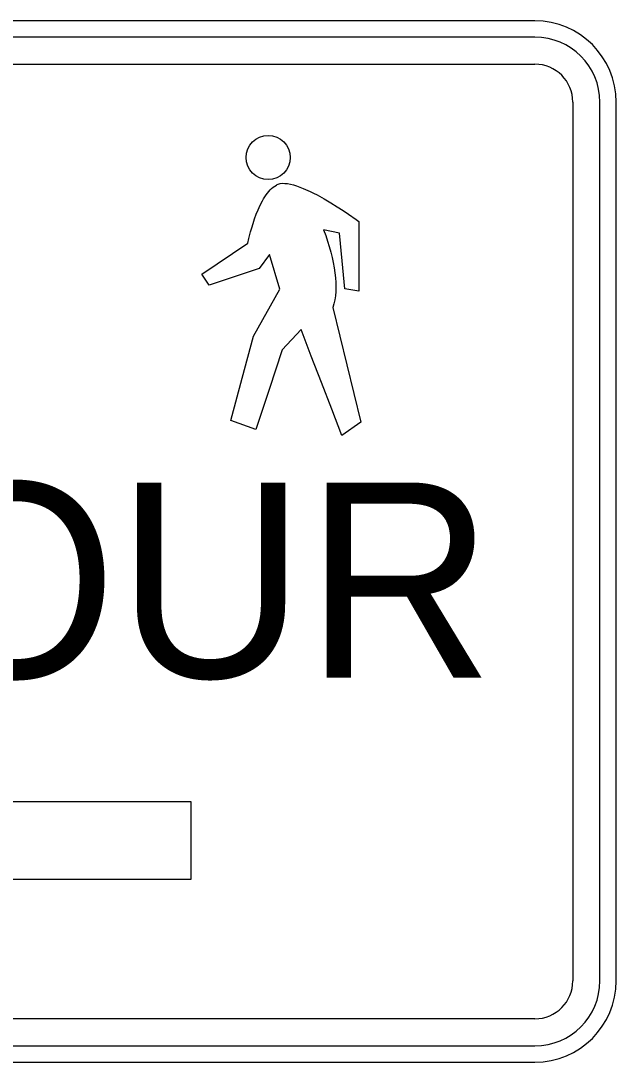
# Model space of a CAD drawing. Extents: x 1458 to 4498, y 17709 to 24109.
# Drawn here: x 1780.97 to 1808.44, y 20888.83 to 20936.83 of the extents above; entities that cross this region are included whole.
import ezdxf

# ---------------------------------------------------------------- set-up
doc = ezdxf.new("R2010")
doc.units = 0
doc.layers.add('P_TRAF_TCP_General', color=7, linetype='Continuous')

msp = doc.modelspace()

# ---------------------------------------------------------------- linework, layer by layer
at = {"layer": 'P_TRAF_TCP_General'}
for p, q in [((1804.688, 20936.827), (1752.188, 20936.827)), ((1804.688, 20936.077), (1752.188, 20936.077)), ((1804.688, 20936.077), (1752.188, 20936.077)), ((1752.188, 20934.827), (1804.688, 20934.827)), ((1806.438, 20933.077), (1806.438, 20892.577)), ((1807.688, 20892.577), (1807.688, 20933.077)), ((1807.688, 20892.577), (1807.688, 20933.077)), ((1808.438, 20892.577), (1808.438, 20933.077)), ((1804.688, 20890.827), (1752.2, 20890.827)), ((1752.188, 20889.577), (1804.688, 20889.577)), ((1752.2, 20889.577), (1804.688, 20889.577)), ((1752.188, 20888.827), (1804.688, 20888.827))]:
    msp.add_line(p, q, dxfattribs=at)
msp.add_lwpolyline([(1789.316, 20925.157), (1791.44, 20926.571), (1791.493, 20926.787), (1791.573, 20927.106), (1791.626, 20927.292), (1791.687, 20927.491), (1791.756, 20927.697), (1791.831, 20927.91), (1791.917, 20928.121), (1792.011, 20928.329), (1792.114, 20928.526), (1792.169, 20928.623), (1792.225, 20928.714), (1792.286, 20928.8), (1792.347, 20928.883), (1792.41, 20928.961), (1792.474, 20929.033), (1792.544, 20929.1), (1792.613, 20929.158), (1792.688, 20929.21), (1792.763, 20929.255), (1792.801, 20929.277), (1792.846, 20929.296), (1792.937, 20929.324), (1793.043, 20929.338), (1793.159, 20929.335), (1793.217, 20929.333), (1793.281, 20929.324), (1793.414, 20929.299), (1793.553, 20929.266), (1793.697, 20929.219), (1794.002, 20929.105), (1794.318, 20928.964), (1794.479, 20928.883), (1794.643, 20928.8), (1794.964, 20928.623), (1795.278, 20928.437), (1795.571, 20928.254), (1795.843, 20928.079), (1796.082, 20927.918), (1796.437, 20927.674), (1796.572, 20927.575), (1796.572, 20925.972), (1796.572, 20924.369), (1795.924, 20924.48), (1795.796, 20925.761), (1795.671, 20927.039), (1794.939, 20927.186), (1795.036, 20926.928), (1795.125, 20926.673), (1795.203, 20926.421), (1795.275, 20926.169), (1795.336, 20925.922), (1795.388, 20925.681), (1795.433, 20925.442), (1795.466, 20925.209), (1795.491, 20924.982), (1795.505, 20924.763), (1795.508, 20924.549), (1795.505, 20924.444), (1795.499, 20924.344), (1795.483, 20924.147), (1795.455, 20923.959), (1795.413, 20923.779), (1795.363, 20923.609), (1795.685, 20922.29), (1796.01, 20920.967), (1796.331, 20919.647), (1796.656, 20918.324), (1795.785, 20917.706), (1795.314, 20918.929), (1794.842, 20920.152), (1794.371, 20921.374), (1793.899, 20922.597), (1793.029, 20921.668), (1792.424, 20919.827), (1791.82, 20917.986), (1790.666, 20918.408), (1791.185, 20920.349), (1791.706, 20922.287), (1792.915, 20924.452), (1792.452, 20926.049), (1791.961, 20925.409), (1790.808, 20925.029), (1789.654, 20924.649), (1789.316, 20925.157)], close=True, dxfattribs=at)
msp.add_lwpolyline([(1789.316, 20925.157), (1791.44, 20926.571), (1791.493, 20926.787), (1791.573, 20927.106), (1791.626, 20927.292), (1791.687, 20927.491), (1791.756, 20927.697), (1791.831, 20927.91), (1791.917, 20928.121), (1792.011, 20928.329), (1792.114, 20928.526), (1792.169, 20928.623), (1792.225, 20928.714), (1792.286, 20928.8), (1792.347, 20928.883), (1792.41, 20928.961), (1792.474, 20929.033), (1792.544, 20929.1), (1792.613, 20929.158), (1792.688, 20929.21), (1792.763, 20929.255), (1792.801, 20929.277), (1792.846, 20929.296), (1792.937, 20929.324), (1793.043, 20929.338), (1793.159, 20929.335), (1793.217, 20929.333), (1793.281, 20929.324), (1793.414, 20929.299), (1793.553, 20929.266), (1793.697, 20929.219), (1794.002, 20929.105), (1794.318, 20928.964), (1794.479, 20928.883), (1794.643, 20928.8), (1794.964, 20928.623), (1795.278, 20928.437), (1795.571, 20928.254), (1795.843, 20928.079), (1796.082, 20927.918), (1796.437, 20927.674), (1796.572, 20927.575), (1796.572, 20925.972), (1796.572, 20924.369), (1795.924, 20924.48), (1795.796, 20925.761), (1795.671, 20927.039), (1794.939, 20927.186), (1795.036, 20926.928), (1795.125, 20926.673), (1795.203, 20926.421), (1795.275, 20926.169), (1795.336, 20925.922), (1795.388, 20925.681), (1795.433, 20925.442), (1795.466, 20925.209), (1795.491, 20924.982), (1795.505, 20924.763), (1795.508, 20924.549), (1795.505, 20924.444), (1795.499, 20924.344), (1795.483, 20924.147), (1795.455, 20923.959), (1795.413, 20923.779), (1795.363, 20923.609), (1795.685, 20922.29), (1796.01, 20920.967), (1796.331, 20919.647), (1796.656, 20918.324), (1795.785, 20917.706), (1795.314, 20918.929), (1794.842, 20920.152), (1794.371, 20921.374), (1793.899, 20922.597), (1793.029, 20921.668), (1792.424, 20919.827), (1791.82, 20917.986), (1790.666, 20918.408), (1791.185, 20920.349), (1791.706, 20922.287), (1792.915, 20924.452), (1792.452, 20926.049), (1791.961, 20925.409), (1790.808, 20925.029), (1789.654, 20924.649), (1789.316, 20925.157)], close=True, dxfattribs=at)
msp.add_lwpolyline([(1789.316, 20925.157), (1791.44, 20926.571), (1791.493, 20926.787), (1791.573, 20927.106), (1791.626, 20927.292), (1791.687, 20927.491), (1791.756, 20927.697), (1791.831, 20927.91), (1791.917, 20928.121), (1792.011, 20928.329), (1792.114, 20928.526), (1792.169, 20928.623), (1792.225, 20928.714), (1792.286, 20928.8), (1792.347, 20928.883), (1792.41, 20928.961), (1792.474, 20929.033), (1792.544, 20929.1), (1792.613, 20929.158), (1792.688, 20929.21), (1792.763, 20929.255), (1792.801, 20929.277), (1792.846, 20929.296), (1792.937, 20929.324), (1793.043, 20929.338), (1793.159, 20929.335), (1793.217, 20929.333), (1793.281, 20929.324), (1793.414, 20929.299), (1793.553, 20929.266), (1793.697, 20929.219), (1794.002, 20929.105), (1794.318, 20928.964), (1794.479, 20928.883), (1794.643, 20928.8), (1794.964, 20928.623), (1795.278, 20928.437), (1795.571, 20928.254), (1795.843, 20928.079), (1796.082, 20927.918), (1796.437, 20927.674), (1796.572, 20927.575), (1796.572, 20925.972), (1796.572, 20924.369), (1795.924, 20924.48), (1795.796, 20925.761), (1795.671, 20927.039), (1794.939, 20927.186), (1795.036, 20926.928), (1795.125, 20926.673), (1795.203, 20926.421), (1795.275, 20926.169), (1795.336, 20925.922), (1795.388, 20925.681), (1795.433, 20925.442), (1795.466, 20925.209), (1795.491, 20924.982), (1795.505, 20924.763), (1795.508, 20924.549), (1795.505, 20924.444), (1795.499, 20924.344), (1795.483, 20924.147), (1795.455, 20923.959), (1795.413, 20923.779), (1795.363, 20923.609), (1795.685, 20922.29), (1796.01, 20920.967), (1796.331, 20919.647), (1796.656, 20918.324), (1795.785, 20917.706), (1795.314, 20918.929), (1794.842, 20920.152), (1794.371, 20921.374), (1793.899, 20922.597), (1793.029, 20921.668), (1792.424, 20919.827), (1791.82, 20917.986), (1790.666, 20918.408), (1791.185, 20920.349), (1791.706, 20922.287), (1792.915, 20924.452), (1792.452, 20926.049), (1791.961, 20925.409), (1790.808, 20925.029), (1789.654, 20924.649), (1789.316, 20925.157)], close=True, dxfattribs=at)
for points in [[(1788.827, 20897.263), (1788.827, 20900.826), (1773.023, 20900.826), (1773.674, 20902.948)], [(1788.827, 20897.263), (1788.827, 20900.826), (1773.023, 20900.826), (1773.674, 20902.948)], [(1788.827, 20897.263), (1788.827, 20900.826), (1773.023, 20900.826), (1773.674, 20902.948)], [(1773.674, 20895.14), (1773.023, 20897.263), (1788.827, 20897.263)], [(1773.674, 20895.14), (1773.023, 20897.263), (1788.827, 20897.263)], [(1773.674, 20895.14), (1773.023, 20897.263), (1788.827, 20897.263)]]:
    msp.add_lwpolyline(points, dxfattribs=at)
msp.add_circle((1792.383, 20930.526), 1.013, dxfattribs=at)
msp.add_circle((1792.383, 20930.526), 1.013, dxfattribs=at)
msp.add_circle((1792.383, 20930.526), 1.013, dxfattribs=at)
for centre, radius, start, end in [((1804.688, 20933.077), 3.75, 0, 90), ((1804.688, 20933.077), 3, 0, 90), ((1804.688, 20933.077), 3, 0, 90), ((1804.688, 20933.077), 1.75, 0, 90), ((1804.688, 20892.577), 3, 270, 0), ((1804.688, 20892.577), 3, 270, 0), ((1804.688, 20892.577), 1.75, 270, 0), ((1804.688, 20892.577), 3.75, 270, 0)]:
    msp.add_arc(centre, radius, start, end, dxfattribs=at)

# ---------------------------------------------------------------- texts
msp.add_text('DETOUR', height=9, dxfattribs=at).set_placement((1751.973, 20906.545))

doc.saveas('drawing.dxf')
